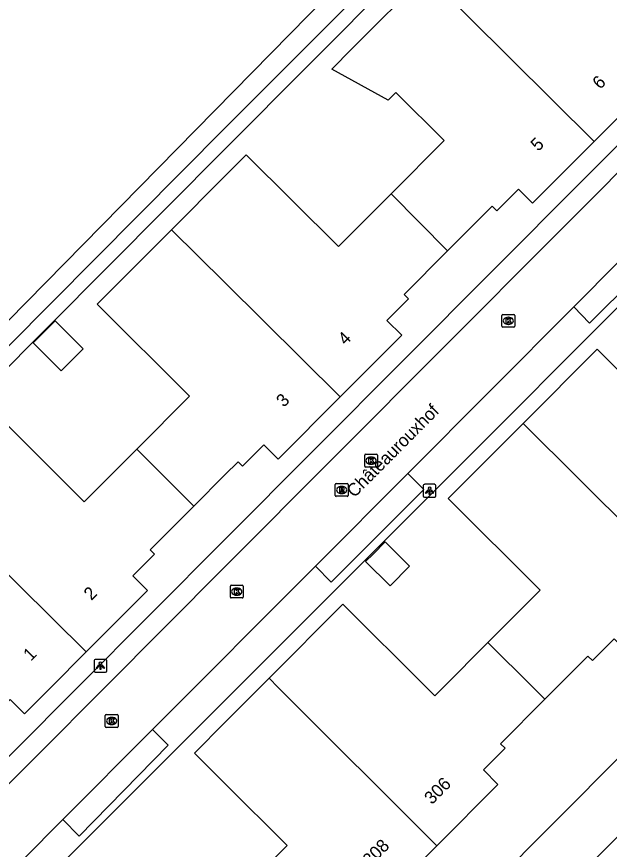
# Model space of a CAD drawing. Extents: x 157767 to 159171, y 387842 to 389425.
# Drawn here: x 158483.7 to 158530.1, y 388737.3 to 388802.6 of the extents above; entities that cross this region are included whole.
import ezdxf

# ---------------------------------------------------------------- set-up
doc = ezdxf.new("R2010")
doc.units = 0
for name, color, linetype in [('IMGEO_Groenvoorziening', 7, 'Continuous'), ('IMGEO_Kolk', 7, 'Continuous'), ('IMGEO_Lichtpunt', 7, 'Continuous'), ('IMGEO_Muur', 7, 'Continuous'), ('IMGEO_Openbare_ruimte_label', 7, 'Continuous'), ('IMGEO_Pand', 7, 'Continuous'), ('IMGEO_Pand_nummerreeks', 7, 'Continuous'), ('IMGEO_Rijbaan_lokaal_gesloten', 7, 'Continuous'), ('IMGEO_Rijbaan_lokaal_open', 7, 'Continuous'), ('IMGEO_Rioolput', 7, 'Continuous'), ('IMGEO_Voetpad_halfverhard', 7, 'Continuous'), ('IMGEO_Voetpad_open', 7, 'Continuous')]:
    doc.layers.add(name, color=color, linetype=linetype)

msp = doc.modelspace()

# ---------------------------------------------------------------- linework, layer by layer
at = {"layer": 'IMGEO_Groenvoorziening'}
msp.add_lwpolyline([(158541.987, 388803.786), (158539.574, 388806.504), (158535.147, 388810.912), (158526.699, 388819.039), (158500, 388792.177), (158463.209, 388755.16), (158464.259, 388754.102)], dxfattribs=at)
at = {"layer": 'IMGEO_Kolk'}
for p, q in [((158521.685, 388778.294), (158521.685, 388779.146)), ((158521.76, 388779.22), (158522.612, 388779.22)), ((158522.173, 388779), (158522.198, 388779)), ((158522.686, 388779.146), (158522.686, 388778.294)), ((158522.196, 388778.44), (158522.171, 388778.44)), ((158522.612, 388778.22), (158521.76, 388778.22)), ((158510.941, 388767.341), (158510.941, 388768.193)), ((158511.016, 388768.267), (158511.868, 388768.267)), ((158511.429, 388768.047), (158511.454, 388768.047)), ((158511.942, 388768.193), (158511.942, 388767.341)), ((158511.868, 388767.267), (158511.016, 388767.267)), ((158511.452, 388767.487), (158511.427, 388767.487)), ((158500.429, 388757.084), (158500.429, 388757.936)), ((158500.504, 388758.01), (158501.356, 388758.01)), ((158500.917, 388757.79), (158500.942, 388757.79)), ((158501.43, 388757.936), (158501.43, 388757.084)), ((158501.356, 388757.01), (158500.504, 388757.01)), ((158500.94, 388757.23), (158500.915, 388757.23)), ((158490.641, 388746.948), (158490.641, 388747.8)), ((158490.716, 388747.874), (158491.568, 388747.874)), ((158491.642, 388747.8), (158491.642, 388746.948)), ((158491.152, 388747.094), (158491.127, 388747.094)), ((158491.129, 388747.654), (158491.154, 388747.654)), ((158491.568, 388746.874), (158490.716, 388746.874))]:
    msp.add_line(p, q, dxfattribs=at)
for points in [[(158521.685, 388778.294), (158521.685, 388779.146)], [(158521.76, 388779.22), (158522.612, 388779.22)], [(158522.686, 388779.146), (158522.686, 388778.294)], [(158522.006, 388778.92), (158522.129, 388778.92), (158522.129, 388778.769), (158522.259, 388778.92), (158522.423, 388778.92), (158522.277, 388778.769), (158522.43, 388778.52), (158522.278, 388778.52), (158522.193, 388778.684), (158522.129, 388778.617), (158522.129, 388778.52), (158522.006, 388778.52), (158522.006, 388778.92)], [(158522.612, 388778.22), (158521.76, 388778.22)], [(158510.941, 388767.341), (158510.941, 388768.193)], [(158511.016, 388768.267), (158511.868, 388768.267)], [(158511.262, 388767.967), (158511.385, 388767.967), (158511.385, 388767.816), (158511.515, 388767.967), (158511.679, 388767.967), (158511.533, 388767.816), (158511.686, 388767.567), (158511.534, 388767.567), (158511.449, 388767.731), (158511.385, 388767.664), (158511.385, 388767.567), (158511.262, 388767.567), (158511.262, 388767.967)], [(158511.942, 388768.193), (158511.942, 388767.341)], [(158511.868, 388767.267), (158511.016, 388767.267)], [(158500.429, 388757.084), (158500.429, 388757.936)], [(158500.504, 388758.01), (158501.356, 388758.01)], [(158500.75, 388757.71), (158500.873, 388757.71), (158500.873, 388757.559), (158501.003, 388757.71), (158501.167, 388757.71), (158501.021, 388757.559), (158501.174, 388757.31), (158501.022, 388757.31), (158500.937, 388757.474), (158500.873, 388757.407), (158500.873, 388757.31), (158500.75, 388757.31), (158500.75, 388757.71)], [(158501.43, 388757.936), (158501.43, 388757.084)], [(158501.356, 388757.01), (158500.504, 388757.01)], [(158490.641, 388746.948), (158490.641, 388747.8)], [(158490.716, 388747.874), (158491.568, 388747.874)], [(158491.642, 388747.8), (158491.642, 388746.948)], [(158490.962, 388747.574), (158491.085, 388747.574), (158491.085, 388747.423), (158491.215, 388747.574), (158491.379, 388747.574), (158491.233, 388747.423), (158491.386, 388747.174), (158491.234, 388747.174), (158491.149, 388747.338), (158491.085, 388747.271), (158491.085, 388747.174), (158490.962, 388747.174), (158490.962, 388747.574)], [(158491.568, 388746.874), (158490.716, 388746.874)]]:
    msp.add_lwpolyline(points, dxfattribs=at)
for centre, start, end in [((158521.762, 388779.144), 91.55205, 178.44795), ((158521.762, 388779.144), 91.55205, 178.44795), ((158522.61, 388779.144), 1.55205, 88.44795), ((158522.61, 388779.144), 1.55205, 88.44795), ((158521.762, 388778.296), 181.55205, 268.44795), ((158521.762, 388778.296), 181.55205, 268.44795), ((158522.61, 388778.296), 271.55205, 358.44795), ((158522.61, 388778.296), 271.55205, 358.44795), ((158511.018, 388768.191), 91.55205, 178.44795), ((158511.018, 388768.191), 91.55205, 178.44795), ((158511.866, 388768.191), 1.55205, 88.44795), ((158511.866, 388768.191), 1.55205, 88.44795), ((158511.018, 388767.343), 181.55205, 268.44795), ((158511.018, 388767.343), 181.55205, 268.44795), ((158511.866, 388767.343), 271.55205, 358.44795), ((158511.866, 388767.343), 271.55205, 358.44795), ((158500.506, 388757.934), 91.55205, 178.44795), ((158500.506, 388757.934), 91.55205, 178.44795), ((158501.354, 388757.934), 1.55205, 88.44795), ((158501.354, 388757.934), 1.55205, 88.44795), ((158500.506, 388757.086), 181.55205, 268.44795), ((158500.506, 388757.086), 181.55205, 268.44795), ((158501.354, 388757.086), 271.55205, 358.44795), ((158501.354, 388757.086), 271.55205, 358.44795), ((158490.718, 388747.798), 91.55205, 178.44795), ((158490.718, 388747.798), 91.55205, 178.44795), ((158491.566, 388747.798), 1.55205, 88.44795), ((158491.566, 388747.798), 1.55205, 88.44795), ((158490.718, 388746.95), 181.55205, 268.44795), ((158490.718, 388746.95), 181.55205, 268.44795), ((158491.566, 388746.95), 271.55205, 358.44795), ((158491.566, 388746.95), 271.55205, 358.44795)]:
    msp.add_arc(centre, 0.0765, start, end, dxfattribs=at)
for centre, major_axis, ratio, start_param, end_param in [((158522.172, 388778.72), (-0.387, 0.002), 0.722429, 4.712389, 7.853982), ((158522.197, 388778.72), (-0.39, 0.002), 0.717154, 1.570796, 4.712389), ((158511.428, 388767.767), (-0.387, 0.002), 0.722429, 4.712389, 7.853982), ((158511.453, 388767.767), (-0.39, 0.002), 0.717154, 1.570796, 4.712389), ((158500.916, 388757.51), (-0.387, 0.002), 0.722429, 4.712389, 7.853982), ((158500.941, 388757.51), (-0.39, 0.002), 0.717154, 1.570796, 4.712389), ((158491.128, 388747.374), (-0.387, 0.002), 0.722429, 4.712389, 7.853982), ((158491.153, 388747.374), (-0.39, 0.002), 0.717154, 1.570796, 4.712389)]:
    msp.add_ellipse(centre, major_axis=major_axis, ratio=ratio, start_param=start_param, end_param=end_param, dxfattribs=at)
at = {"layer": 'IMGEO_Lichtpunt'}
for p, q in [((158515.524, 388765.817), (158515.524, 388765.01)), ((158515.524, 388765.817), (158515.524, 388765.01)), ((158516.426, 388765.912), (158515.618, 388765.912)), ((158516.426, 388765.912), (158515.618, 388765.912)), ((158516.52, 388765.01), (158516.52, 388765.817)), ((158516.52, 388765.01), (158516.52, 388765.817)), ((158515.618, 388764.916), (158516.426, 388764.916)), ((158515.618, 388764.916), (158516.426, 388764.916)), ((158489.757, 388752.102), (158489.757, 388751.295)), ((158489.757, 388752.102), (158489.757, 388751.295)), ((158490.659, 388752.197), (158489.851, 388752.197)), ((158490.659, 388752.197), (158489.851, 388752.197)), ((158490.753, 388751.295), (158490.753, 388752.102)), ((158490.753, 388751.295), (158490.753, 388752.102)), ((158489.851, 388751.201), (158490.659, 388751.201)), ((158489.851, 388751.201), (158490.659, 388751.201))]:
    msp.add_line(p, q, dxfattribs=at)
for points in [[(158515.898, 388765.481), (158515.937, 388765.453), (158515.749, 388765.191), (158515.711, 388765.218), (158515.898, 388765.481)], [(158516, 388765.433), (158516.047, 388765.433), (158516.047, 388765.111), (158516, 388765.111), (158516, 388765.433)], [(158516.11, 388765.453), (158516.148, 388765.48), (158516.335, 388765.218), (158516.296, 388765.19), (158516.11, 388765.453)], [(158490.131, 388751.766), (158490.17, 388751.738), (158489.982, 388751.476), (158489.944, 388751.503), (158490.131, 388751.766)], [(158490.233, 388751.718), (158490.28, 388751.718), (158490.28, 388751.396), (158490.233, 388751.396), (158490.233, 388751.718)], [(158490.343, 388751.738), (158490.381, 388751.765), (158490.568, 388751.503), (158490.529, 388751.475), (158490.343, 388751.738)]]:
    msp.add_lwpolyline(points, dxfattribs=at)
for centre in [(158516.023, 388765.615), (158490.256, 388751.9)]:
    msp.add_circle(centre, 0.0994, dxfattribs=at)
for centre, start, end in [((158515.618, 388765.817), 90, 180), ((158515.618, 388765.817), 90, 180), ((158516.426, 388765.817), 0, 90), ((158516.426, 388765.817), 0, 90), ((158515.618, 388765.01), 180, 270), ((158515.618, 388765.01), 180, 270), ((158516.426, 388765.01), 270, 0), ((158516.426, 388765.01), 270, 360), ((158489.851, 388752.102), 90, 180), ((158489.851, 388752.102), 90, 180), ((158490.659, 388752.102), 0, 90), ((158490.659, 388752.102), 0, 90), ((158489.851, 388751.295), 180, 270), ((158489.851, 388751.295), 180, 270), ((158490.659, 388751.295), 270, 0), ((158490.659, 388751.295), 270, 360)]:
    msp.add_arc(centre, 0.0946, start, end, dxfattribs=at)
at = {"layer": 'IMGEO_Muur'}
for points in [[(158516.628, 388765.642), (158508.372, 388757.368)], [(158488.5, 388737.452), (158496.746, 388745.716)]]:
    msp.add_lwpolyline(points, dxfattribs=at)
at = {"layer": 'IMGEO_Pand'}
for points in [[(158528.903, 388792.771), (158533.765, 388797.653), (158532.633, 388798.78), (158534.322, 388800.476), (158533.945, 388800.851), (158537.457, 388804.378), (158533.914, 388807.905), (158533.03, 388808.786), (158528.827, 388804.566), (158521.614, 388811.75), (158515.742, 388805.854)], [(158513.002, 388788.678), (158517.152, 388792.845), (158513.38, 388796.602), (158512.79, 388796.009), (158508.364, 388798.447), (158509.94, 388800.029), (158515.742, 388805.854)], [(158515.742, 388805.854), (158528.903, 388792.771)], [(158528.903, 388792.771), (158524.087, 388787.936), (158522.971, 388789.048), (158521.278, 388787.348), (158520.92, 388787.705), (158517.432, 388784.203)], [(158513.002, 388788.678), (158508.883, 388784.544), (158501.673, 388791.725), (158500, 388790.046), (158495.825, 388785.855)], [(158517.432, 388784.203), (158513.002, 388788.678)], [(158495.825, 388785.855), (158490.009, 388780.015), (158497.231, 388772.821), (158493.104, 388768.676)], [(158495.825, 388785.855), (158500, 388781.715), (158509.03, 388772.761)], [(158509.03, 388772.761), (158513.841, 388777.592), (158512.681, 388778.747), (158514.376, 388780.45), (158514.033, 388780.791), (158517.432, 388784.203)], [(158484.999, 388776.999), (158487.197, 388774.809), (158488.919, 388776.538), (158486.721, 388778.727), (158484.999, 388776.999)], [(158523.356, 388770.684), (158529.141, 388776.491), (158536.359, 388769.302), (158540.5, 388773.46)], [(158497.573, 388764.207), (158500, 388766.644), (158501.029, 388767.677), (158501.38, 388767.328), (158503.057, 388769.012), (158504.181, 388767.893), (158509.03, 388772.761)], [(158493.104, 388768.676), (158488.988, 388764.544), (158481.76, 388771.743), (158475.915, 388765.875)], [(158520.574, 388753.515), (158524.673, 388757.63), (158517.485, 388764.789), (158523.356, 388770.684)], [(158536.489, 388757.59), (158523.356, 388770.684)], [(158497.573, 388764.207), (158493.104, 388768.676)], [(158475.915, 388765.875), (158473.619, 388763.569), (158470.09, 388760.026), (158477.305, 388752.839), (158474.477, 388750), (158473.108, 388748.626), (158477.615, 388744.136), (158481.15, 388747.685), (158481.495, 388747.342), (158483.189, 388749.043), (158484.307, 388747.929), (158486.37, 388750), (158489.148, 388752.79)], [(158475.915, 388765.875), (158489.148, 388752.79)], [(158489.148, 388752.79), (158493.945, 388757.606), (158492.797, 388758.75), (158494.492, 388760.452), (158494.161, 388760.781), (158497.573, 388764.207)], [(158512.926, 388757.972), (158514.453, 388759.505), (158512.545, 388761.405), (158511.598, 388760.453), (158511.018, 388759.872), (158512.926, 388757.972)], [(158536.489, 388757.59), (158531.597, 388752.679), (158530.46, 388753.811), (158528.767, 388752.111), (158528.416, 388752.461), (158525.965, 388750), (158525.048, 388749.079)], [(158503.462, 388750.719), (158509.232, 388756.511), (158515.769, 388750), (158516.424, 388749.348), (158517.073, 388750), (158520.574, 388753.515)], [(158520.574, 388753.515), (158524.119, 388750), (158525.048, 388749.079)], [(158500.787, 388733.523), (158504.871, 388737.623), (158500, 388742.475), (158497.616, 388744.849), (158500, 388747.243), (158502.746, 388750), (158503.462, 388750.719)], [(158516.6, 388737.604), (158504.182, 388750), (158503.462, 388750.719)], [(158525.048, 388749.079), (158521.572, 388745.589), (158521.928, 388745.234), (158520.235, 388743.534), (158521.375, 388742.398), (158516.6, 388737.604)], [(158516.6, 388737.604), (158511.722, 388732.706), (158510.601, 388733.823), (158508.905, 388732.12), (158508.555, 388732.469), (158505.19, 388729.09)]]:
    msp.add_lwpolyline(points, dxfattribs=at)
at = {"layer": 'IMGEO_Rijbaan_lokaal_gesloten'}
msp.add_lwpolyline([(158530.995, 388738.556), (158514.696, 388722.195), (158514.537, 388722.035)], dxfattribs=at)
at = {"layer": 'IMGEO_Rijbaan_lokaal_open'}
for points in [[(158543.056, 388802.7), (158500, 388759.449), (158490.594, 388750), (158479.993, 388739.35), (158475.72, 388739.417), (158474.973, 388740.155)], [(158527.302, 388779.822), (158530.808, 388783.352)], [(158527.302, 388779.822), (158514.317, 388766.772)], [(158507.094, 388759.514), (158514.317, 388766.772)], [(158507.094, 388759.514), (158494.346, 388746.701)], [(158487.325, 388739.645), (158494.346, 388746.701)], [(158487.325, 388739.645), (158477.843, 388730.117), (158468.112, 388739.851), (158463.412, 388739.799)]]:
    msp.add_lwpolyline(points, dxfattribs=at)
at = {"layer": 'IMGEO_Rioolput'}
for p, q in [((158508.715, 388765.972), (158509.567, 388765.972)), ((158508.64, 388765.046), (158508.64, 388765.898)), ((158509.128, 388765.752), (158509.153, 388765.752)), ((158509.641, 388765.898), (158509.641, 388765.046)), ((158509.567, 388764.972), (158508.715, 388764.972)), ((158509.151, 388765.192), (158509.126, 388765.192))]:
    msp.add_line(p, q, dxfattribs=at)
for points in [[(158508.715, 388765.972), (158509.567, 388765.972)], [(158508.64, 388765.046), (158508.64, 388765.898)], [(158509.229, 388765.67), (158508.977, 388765.672), (158508.977, 388765.272)], [(158508.977, 388765.272), (158509.101, 388765.272), (158509.101, 388765.434), (158509.112, 388765.434)], [(158509.155, 388765.591), (158509.101, 388765.591), (158509.101, 388765.51)], [(158509.101, 388765.51), (158509.153, 388765.51)], [(158509.159, 388765.405), (158509.23, 388765.272), (158509.37, 388765.272), (158509.305, 388765.398)], [(158509.641, 388765.898), (158509.641, 388765.046)], [(158509.567, 388764.972), (158508.715, 388764.972)]]:
    msp.add_lwpolyline(points, dxfattribs=at)
for centre, radius, start, end in [((158508.717, 388765.896), 0.0765, 91.55205, 178.44795), ((158508.717, 388765.896), 0.0765, 91.55205, 178.44795), ((158509.565, 388765.896), 0.0765, 1.55205, 88.44795), ((158509.565, 388765.896), 0.0765, 1.55205, 88.44795), ((158509.111, 388765.381), 0.0533, 26.02933, 88.69889), ((158509.137, 388765.699), 0.19, 274.7715, 282.96867), ((158509.161, 388765.495), 0.0964, 77.00612, 93.18647), ((158509.175, 388765.552), 0.0378, 276.66336, 79.67722), ((158509.228, 388765.56), 0.109, 350.36119, 89.41601), ((158509.226, 388765.56), 0.112, 277.58423, 350.98172), ((158509.21, 388765.345), 0.108, 29.51342, 73.79051), ((158508.717, 388765.048), 0.0765, 181.55205, 268.44795), ((158508.717, 388765.048), 0.0765, 181.55205, 268.44795), ((158509.565, 388765.048), 0.0765, 271.55205, 358.44795), ((158509.565, 388765.048), 0.0765, 271.55205, 358.44795)]:
    msp.add_arc(centre, radius, start, end, dxfattribs=at)
for centre, major_axis, ratio, start_param, end_param in [((158509.127, 388765.472), (-0.387, 0.002), 0.722429, 4.712389, 7.853982), ((158509.152, 388765.472), (-0.39, 0.002), 0.717154, 1.570796, 4.712389)]:
    msp.add_ellipse(centre, major_axis=major_axis, ratio=ratio, start_param=start_param, end_param=end_param, dxfattribs=at)
at = {"layer": 'IMGEO_Voetpad_halfverhard'}
for points in [[(158452.493, 388753.451), (158462.557, 388758.777), (158463.567, 388759.338), (158464.512, 388760.002), (158465.383, 388760.76), (158524.193, 388820.666), (158525.243, 388821.438), (158526.431, 388821.975), (158527.836, 388822.405)], [(158459.669, 388749.505), (158459.005, 388751.117), (158458.959, 388751.793), (158459.046, 388752.238), (158459.345, 388752.846), (158500, 388793.824), (158525.593, 388819.491), (158526.156, 388819.87), (158527.036, 388820.071), (158527.921, 388819.897), (158528.519, 388819.516), (158542.828, 388805.447), (158542.916, 388805.008), (158542.799, 388804.575), (158541.987, 388803.786)]]:
    msp.add_lwpolyline(points, dxfattribs=at)
at = {"layer": 'IMGEO_Voetpad_open'}
for points in [[(158464.259, 388754.102), (158468.372, 388750), (158478.452, 388739.948), (158488.463, 388750), (158500, 388761.585), (158541.987, 388803.786)], [(158550.298, 388793.461), (158542.715, 388785.854), (158535.468, 388778.584), (158532.519, 388781.568), (158516.628, 388765.642), (158508.372, 388757.368), (158496.746, 388745.716), (158488.5, 388737.452), (158478.471, 388727.401), (158475.565, 388730.284)], [(158530.808, 388783.352), (158532.075, 388782.059), (158528.549, 388778.538), (158527.302, 388779.822)], [(158483.957, 388697.358), (158500, 388713.495), (158536.294, 388750), (158564.998, 388778.87)], [(158514.317, 388766.772), (158515.559, 388765.518), (158508.328, 388758.249), (158507.094, 388759.514)], [(158494.346, 388746.701), (158495.57, 388745.466), (158488.583, 388738.358), (158487.325, 388739.645)]]:
    msp.add_lwpolyline(points, dxfattribs=at)

# ---------------------------------------------------------------- texts
at = {"layer": 'IMGEO_Openbare_ruimte_label'}
msp.add_text('Châteaurouxhof', height=1, rotation=45.24312, dxfattribs=at).set_placement((158510.138, 388764.816))
at = {"layer": 'IMGEO_Pand_nummerreeks'}
for s, rotation, p in [('6', 45.11521, (158529.366, 388796.807)), ('5', 45.11521, (158524.527, 388791.949)), ('4', 45.11543, (158509.446, 388776.751)), ('3', 45.11543, (158504.616, 388771.901)), ('2', 45.11569, (158489.554, 388756.768)), ('1', 45.11569, (158484.817, 388752.012)), ('306', 45.11551, (158516.203, 388740.776)), ('308', 45.11551, (158511.379, 388735.932))]:
    msp.add_text(s, height=1, rotation=rotation, dxfattribs=at).set_placement(p)

doc.saveas('drawing.dxf')
